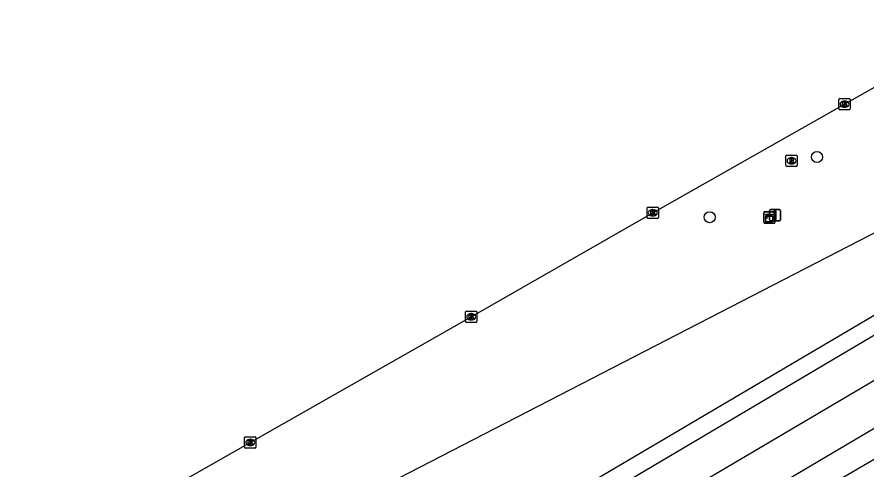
# Model space of a CAD drawing. Extents: x 162880 to 165536, y 384011 to 385179.
# Drawn here: x 163406.8 to 163482.2, y 384549.7 to 384589.8 of the extents above; entities that cross this region are included whole.
import ezdxf

# ---------------------------------------------------------------- set-up
doc = ezdxf.new("R2010")
doc.units = 0
for name, color, linetype in [('IMGEO_Afsluitpaal', 7, 'Continuous'), ('IMGEO_Berm_groen', 7, 'Continuous'), ('IMGEO_Boom', 7, 'Continuous'), ('IMGEO_Groenvoorziening', 7, 'Continuous'), ('IMGEO_Kast', 7, 'Continuous'), ('IMGEO_Kolk', 7, 'Continuous'), ('IMGEO_Rijbaan_regionaal_gesloten', 7, 'Continuous'), ('IMGEO_Rioolput', 7, 'Continuous')]:
    doc.layers.add(name, color=color, linetype=linetype)

msp = doc.modelspace()

# ---------------------------------------------------------------- linework, layer by layer
at = {"layer": 'IMGEO_Afsluitpaal'}
for p, q in [((163473.641, 384571.821), (163473.641, 384572.621)), ((163473.641, 384572.621), (163473.641, 384571.821)), ((163473.741, 384572.721), (163474.531, 384572.721)), ((163474.531, 384572.721), (163473.741, 384572.721)), ((163474.631, 384572.621), (163474.631, 384571.821)), ((163474.631, 384571.821), (163474.631, 384572.621)), ((163474.531, 384571.721), (163473.741, 384571.721)), ((163473.741, 384571.721), (163474.531, 384571.721))]:
    msp.add_line(p, q, dxfattribs=at)
msp.add_lwpolyline([(163474.061, 384572.596), (163474.211, 384572.596), (163474.211, 384571.846), (163474.061, 384571.846), (163474.061, 384572.596)], dxfattribs=at)
for centre, start, end in [((163473.741, 384572.621), 90, 180), ((163473.741, 384572.621), 90, 180), ((163474.531, 384572.621), 0, 90), ((163474.531, 384572.621), 360, 90), ((163473.741, 384571.821), 180, 270), ((163473.741, 384571.821), 180, 270), ((163474.531, 384571.821), 270, 0), ((163474.531, 384571.821), 270, 0)]:
    msp.add_arc(centre, 0.1, start, end, dxfattribs=at)
at = {"layer": 'IMGEO_Berm_groen'}
for points in [[(163212.214, 384425.459), (163282.851, 384466.874), (163343.136, 384501.904), (163343.156, 384501.915), (163378.626, 384521.326), (163404.476, 384536), (163407.908, 384535.207), (163426.451, 384541.494), (163485.437, 384571.924), (163489.382, 384582.362), (163520.667, 384600.067)], [(163539.139, 384600.004), (163510.288, 384581.318), (163511.127, 384579.936), (163414.38, 384522.865), (163375.929, 384500), (163352.459, 384486.259), (163221.441, 384409.551), (163212.214, 384425.459)]]:
    msp.add_lwpolyline(points, dxfattribs=at)
at = {"layer": 'IMGEO_Boom'}
for centre in [(163477.863, 384577.392), (163468.327, 384572.046)]:
    msp.add_circle(centre, 0.489, dxfattribs=at)
at = {"layer": 'IMGEO_Groenvoorziening'}
msp.add_lwpolyline([(163409.012, 384506.582), (163425.586, 384516.604), (163474.867, 384545.827), (163522.584, 384573.637), (163545.298, 384587.125), (163546.416, 384587.789), (163588.998, 384611.922), (163597.665, 384616.481), (163610.634, 384624.891), (163616.771, 384627.578), (163623.187, 384631.873), (163636.16, 384637.196), (163638.477, 384638.603)], dxfattribs=at)
at = {"layer": 'IMGEO_Kast'}
for p, q in [((163473.13, 384571.593), (163473.13, 384572.434)), ((163473.13, 384572.434), (163473.13, 384571.593)), ((163473.205, 384572.518), (163474.046, 384572.518)), ((163474.046, 384572.518), (163473.205, 384572.518)), ((163474.13, 384572.443), (163474.13, 384571.602)), ((163474.13, 384571.602), (163474.13, 384572.443)), ((163474.055, 384571.518), (163473.214, 384571.518)), ((163473.214, 384571.518), (163474.055, 384571.518))]:
    msp.add_line(p, q, dxfattribs=at)
for points in [[(163473.325, 384572.308), (163473.925, 384572.308), (163473.925, 384572.223), (163473.325, 384572.223), (163473.325, 384572.308)], [(163473.325, 384572.133), (163473.925, 384572.133), (163473.925, 384571.644), (163473.325, 384571.644), (163473.325, 384572.133)]]:
    msp.add_lwpolyline(points, dxfattribs=at)
msp.add_circle((163473.409, 384571.982), 0.0377, dxfattribs=at)
for centre, start, end in [((163473.208, 384572.44), 92.4484, 184.28452), ((163473.208, 384572.44), 92.4484, 184.28452), ((163474.052, 384572.44), 2.4484, 94.28452), ((163474.052, 384572.44), 2.4484, 94.28452), ((163473.208, 384571.596), 182.4484, 274.28452), ((163473.208, 384571.596), 182.4484, 274.28452), ((163474.052, 384571.596), 272.4484, 4.28452), ((163474.052, 384571.596), 272.4484, 4.28452)]:
    msp.add_arc(centre, 0.0779, start, end, dxfattribs=at)
at = {"layer": 'IMGEO_Kolk'}
for p, q in [((163479.813, 384581.666), (163479.813, 384582.518)), ((163479.888, 384582.592), (163480.74, 384582.592)), ((163480.301, 384582.372), (163480.326, 384582.372)), ((163480.814, 384582.518), (163480.814, 384581.666)), ((163480.74, 384581.592), (163479.888, 384581.592)), ((163480.324, 384581.812), (163480.299, 384581.812)), ((163462.78, 384572.014), (163462.78, 384572.866)), ((163462.855, 384572.94), (163463.707, 384572.94)), ((163463.268, 384572.72), (163463.293, 384572.72)), ((163463.781, 384572.866), (163463.781, 384572.014)), ((163463.707, 384571.94), (163462.855, 384571.94)), ((163463.291, 384572.16), (163463.266, 384572.16)), ((163446.659, 384562.768), (163446.659, 384563.62)), ((163446.734, 384563.694), (163447.586, 384563.694)), ((163447.66, 384563.62), (163447.66, 384562.768)), ((163447.17, 384562.914), (163447.145, 384562.914)), ((163447.147, 384563.474), (163447.172, 384563.474)), ((163447.586, 384562.694), (163446.734, 384562.694)), ((163427.037, 384551.598), (163427.037, 384552.45)), ((163427.112, 384552.524), (163427.964, 384552.524)), ((163427.525, 384552.304), (163427.55, 384552.304)), ((163428.038, 384552.45), (163428.038, 384551.598)), ((163427.964, 384551.524), (163427.112, 384551.524)), ((163427.548, 384551.744), (163427.523, 384551.744))]:
    msp.add_line(p, q, dxfattribs=at)
for points in [[(163479.813, 384581.666), (163479.813, 384582.518)], [(163479.888, 384582.592), (163480.74, 384582.592)], [(163480.814, 384582.518), (163480.814, 384581.666)], [(163480.74, 384581.592), (163479.888, 384581.592)], [(163480.134, 384582.292), (163480.257, 384582.292), (163480.257, 384582.141), (163480.387, 384582.292), (163480.551, 384582.292), (163480.405, 384582.141), (163480.558, 384581.892), (163480.406, 384581.892), (163480.321, 384582.056), (163480.257, 384581.989), (163480.257, 384581.892), (163480.134, 384581.892), (163480.134, 384582.292)], [(163462.78, 384572.014), (163462.78, 384572.866)], [(163462.855, 384572.94), (163463.707, 384572.94)], [(163463.101, 384572.64), (163463.224, 384572.64), (163463.224, 384572.489), (163463.354, 384572.64), (163463.518, 384572.64), (163463.372, 384572.489), (163463.525, 384572.24), (163463.373, 384572.24), (163463.288, 384572.404), (163463.224, 384572.337), (163463.224, 384572.24), (163463.101, 384572.24), (163463.101, 384572.64)], [(163463.781, 384572.866), (163463.781, 384572.014)], [(163463.707, 384571.94), (163462.855, 384571.94)], [(163446.659, 384562.768), (163446.659, 384563.62)], [(163446.734, 384563.694), (163447.586, 384563.694)], [(163447.66, 384563.62), (163447.66, 384562.768)], [(163446.98, 384563.394), (163447.103, 384563.394), (163447.103, 384563.243), (163447.233, 384563.394), (163447.397, 384563.394), (163447.251, 384563.243), (163447.404, 384562.994), (163447.252, 384562.994), (163447.167, 384563.158), (163447.103, 384563.091), (163447.103, 384562.994), (163446.98, 384562.994), (163446.98, 384563.394)], [(163447.586, 384562.694), (163446.734, 384562.694)], [(163427.037, 384551.598), (163427.037, 384552.45)], [(163427.112, 384552.524), (163427.964, 384552.524)], [(163427.358, 384552.224), (163427.481, 384552.224), (163427.481, 384552.073), (163427.611, 384552.224), (163427.775, 384552.224), (163427.629, 384552.073), (163427.782, 384551.824), (163427.63, 384551.824), (163427.545, 384551.988), (163427.481, 384551.921), (163427.481, 384551.824), (163427.358, 384551.824), (163427.358, 384552.224)], [(163428.038, 384552.45), (163428.038, 384551.598)], [(163427.964, 384551.524), (163427.112, 384551.524)]]:
    msp.add_lwpolyline(points, dxfattribs=at)
for centre, start, end in [((163479.89, 384582.516), 91.55205, 178.44795), ((163479.89, 384582.516), 91.55205, 178.44795), ((163480.738, 384582.516), 1.55205, 88.44795), ((163480.738, 384582.516), 1.55205, 88.44795), ((163479.89, 384581.668), 181.55205, 268.44795), ((163479.89, 384581.668), 181.55205, 268.44795), ((163480.738, 384581.668), 271.55205, 358.44795), ((163480.738, 384581.668), 271.55205, 358.44795), ((163462.857, 384572.864), 91.55205, 178.44795), ((163462.857, 384572.864), 91.55205, 178.44795), ((163463.705, 384572.864), 1.55205, 88.44795), ((163463.705, 384572.864), 1.55205, 88.44795), ((163462.857, 384572.016), 181.55205, 268.44795), ((163462.857, 384572.016), 181.55205, 268.44795), ((163463.705, 384572.016), 271.55205, 358.44795), ((163463.705, 384572.016), 271.55205, 358.44795), ((163446.736, 384563.618), 91.55205, 178.44795), ((163446.736, 384563.618), 91.55205, 178.44795), ((163447.584, 384563.618), 1.55205, 88.44795), ((163447.584, 384563.618), 1.55205, 88.44795), ((163446.736, 384562.77), 181.55205, 268.44795), ((163446.736, 384562.77), 181.55205, 268.44795), ((163447.584, 384562.77), 271.55205, 358.44795), ((163447.584, 384562.77), 271.55205, 358.44795), ((163427.114, 384552.448), 91.55205, 178.44795), ((163427.114, 384552.448), 91.55205, 178.44795), ((163427.962, 384552.448), 1.55205, 88.44795), ((163427.962, 384552.448), 1.55205, 88.44795), ((163427.114, 384551.6), 181.55205, 268.44795), ((163427.114, 384551.6), 181.55205, 268.44795), ((163427.962, 384551.6), 271.55205, 358.44795), ((163427.962, 384551.6), 271.55205, 358.44795)]:
    msp.add_arc(centre, 0.0765, start, end, dxfattribs=at)
for centre, major_axis, ratio, start_param, end_param in [((163480.3, 384582.092), (-0.387, 0.002), 0.722429, 4.712389, 7.853982), ((163480.325, 384582.092), (-0.39, 0.002), 0.717154, 1.570796, 4.712389), ((163463.267, 384572.44), (-0.387, 0.002), 0.722429, 4.712389, 7.853982), ((163463.292, 384572.44), (-0.39, 0.002), 0.717154, 1.570796, 4.712389), ((163447.146, 384563.194), (-0.387, 0.002), 0.722429, 4.712389, 7.853982), ((163447.171, 384563.194), (-0.39, 0.002), 0.717154, 1.570796, 4.712389), ((163427.524, 384552.024), (-0.387, 0.002), 0.722429, 4.712389, 7.853982), ((163427.549, 384552.024), (-0.39, 0.002), 0.717154, 1.570796, 4.712389)]:
    msp.add_ellipse(centre, major_axis=major_axis, ratio=ratio, start_param=start_param, end_param=end_param, dxfattribs=at)
at = {"layer": 'IMGEO_Rijbaan_regionaal_gesloten'}
for points in [[(163353.264, 384484.905), (163378.883, 384500), (163500, 384571.648), (163511.906, 384578.653), (163540.103, 384595.308), (163582.453, 384620.322), (163604.632, 384633.298)], [(163354.963, 384482.045), (163363.325, 384486.973), (163419.491, 384520.12), (163485.368, 384558.99), (163543.486, 384593.287), (163571.148, 384609.52), (163606.44, 384630.173)], [(163596.733, 384620.336), (163590.474, 384616.677), (163584.15, 384613.033), (163543.932, 384589.276), (163500, 384563.326), (163392.794, 384500), (163356.886, 384478.81)], [(163124.723, 384375.774), (163138.358, 384383.738), (163138.843, 384384.023), (163211.461, 384426.757), (163256.317, 384453.078), (163273.206, 384463), (163290.991, 384473.343), (163308.788, 384483.676), (163325.692, 384493.499), (163336.884, 384500), (163342.393, 384503.2), (163342.624, 384503.334), (163359.588, 384513.164), (163377.433, 384523.409), (163394.422, 384533.139), (163412.272, 384543.331), (163427.537, 384552.025), (163447.16, 384563.196), (163463.28, 384572.441), (163480.314, 384582.094), (163500, 384593.26)]]:
    msp.add_lwpolyline(points, dxfattribs=at)
at = {"layer": 'IMGEO_Rioolput'}
for p, q in [((163475.105, 384576.636), (163475.105, 384577.488)), ((163475.18, 384577.562), (163476.032, 384577.562)), ((163475.593, 384577.342), (163475.618, 384577.342)), ((163476.106, 384577.488), (163476.106, 384576.636)), ((163476.032, 384576.562), (163475.18, 384576.562)), ((163475.616, 384576.782), (163475.591, 384576.782))]:
    msp.add_line(p, q, dxfattribs=at)
for points in [[(163475.105, 384576.636), (163475.105, 384577.488)], [(163475.18, 384577.562), (163476.032, 384577.562)], [(163475.694, 384577.26), (163475.442, 384577.262), (163475.442, 384576.862)], [(163475.62, 384577.181), (163475.566, 384577.181), (163475.566, 384577.1)], [(163475.566, 384577.1), (163475.618, 384577.1)], [(163476.106, 384577.488), (163476.106, 384576.636)], [(163476.032, 384576.562), (163475.18, 384576.562)], [(163475.442, 384576.862), (163475.566, 384576.862), (163475.566, 384577.024), (163475.577, 384577.024)], [(163475.624, 384576.995), (163475.695, 384576.862), (163475.835, 384576.862), (163475.77, 384576.988)]]:
    msp.add_lwpolyline(points, dxfattribs=at)
for centre, radius, start, end in [((163475.182, 384577.486), 0.0765, 91.55205, 178.44795), ((163475.182, 384577.486), 0.0765, 91.55205, 178.44795), ((163475.602, 384577.289), 0.19, 274.7715, 282.96867), ((163475.626, 384577.085), 0.0964, 77.00612, 93.18647), ((163475.64, 384577.142), 0.0378, 276.66336, 79.67722), ((163475.693, 384577.15), 0.109, 350.36119, 89.41601), ((163475.691, 384577.15), 0.112, 277.58423, 350.98172), ((163476.03, 384577.486), 0.0765, 1.55205, 88.44795), ((163476.03, 384577.486), 0.0765, 1.55205, 88.44795), ((163475.182, 384576.638), 0.0765, 181.55205, 268.44795), ((163475.182, 384576.638), 0.0765, 181.55205, 268.44795), ((163475.576, 384576.971), 0.0533, 26.02933, 88.69889), ((163475.675, 384576.935), 0.108, 29.51342, 73.79051), ((163476.03, 384576.638), 0.0765, 271.55205, 358.44795), ((163476.03, 384576.638), 0.0765, 271.55205, 358.44795)]:
    msp.add_arc(centre, radius, start, end, dxfattribs=at)
for centre, major_axis, ratio, start_param, end_param in [((163475.592, 384577.062), (-0.387, 0.002), 0.722429, 4.712389, 7.853982), ((163475.617, 384577.062), (-0.39, 0.002), 0.717154, 1.570796, 4.712389)]:
    msp.add_ellipse(centre, major_axis=major_axis, ratio=ratio, start_param=start_param, end_param=end_param, dxfattribs=at)

doc.saveas('drawing.dxf')
